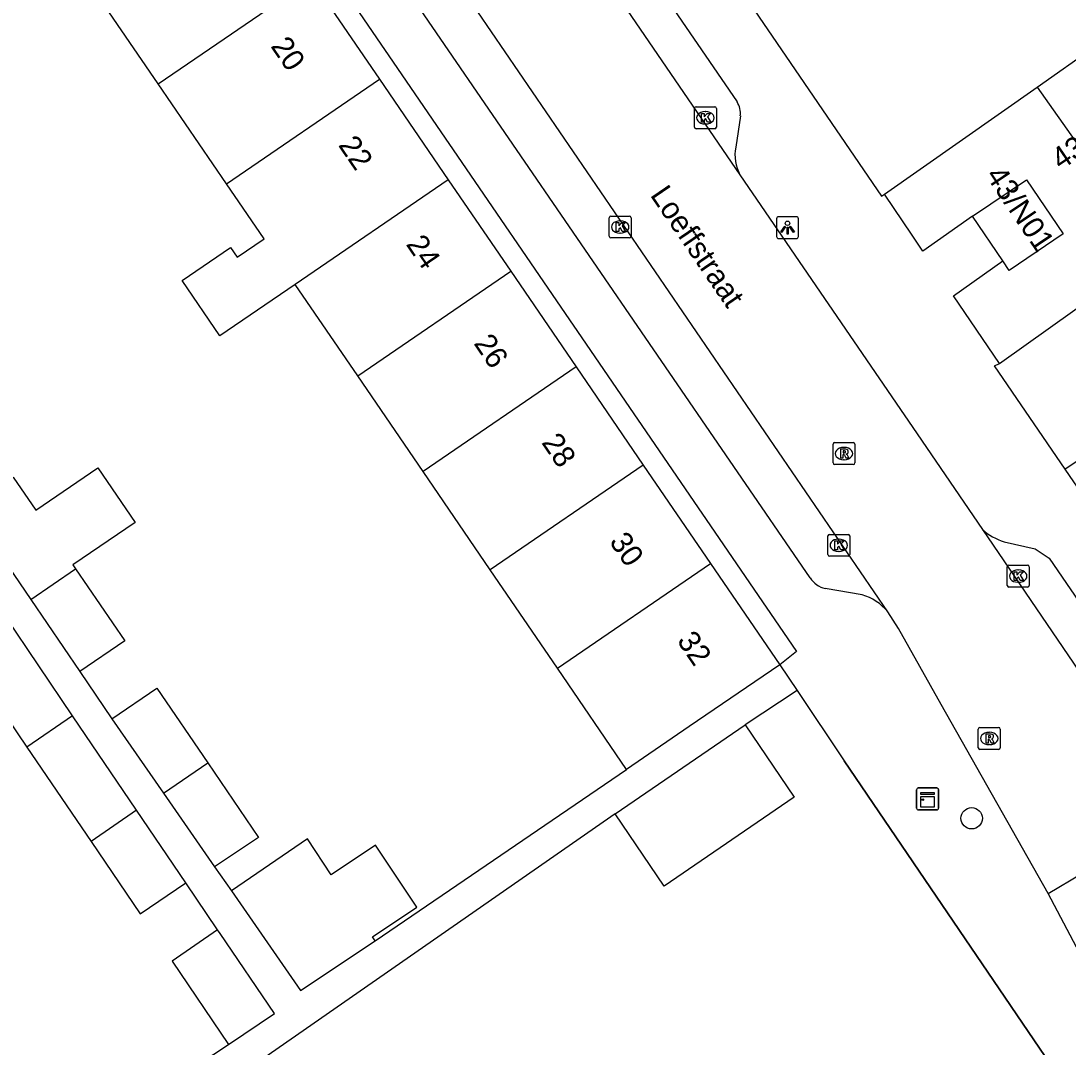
# Model space of a CAD drawing. Extents: x 157466 to 158888, y 383063 to 384677.
# Drawn here: x 158277.67 to 158325.5, y 383494.76 to 383541.63 of the extents above; entities that cross this region are included whole.
import ezdxf

# ---------------------------------------------------------------- set-up
doc = ezdxf.new("R2010")
doc.units = 0
for name, color, linetype in [('IMGEO_Boom', 7, 'Continuous'), ('IMGEO_Groenvoorziening', 7, 'Continuous'), ('IMGEO_Kast', 7, 'Continuous'), ('IMGEO_Kolk', 7, 'Continuous'), ('IMGEO_Lichtpunt', 7, 'Continuous'), ('IMGEO_Muur', 7, 'Continuous'), ('IMGEO_Openbare_ruimte_label', 7, 'Continuous'), ('IMGEO_Pand', 7, 'Continuous'), ('IMGEO_Pand_nummerreeks', 7, 'Continuous'), ('IMGEO_Rijbaan_lokaal_gesloten', 7, 'Continuous'), ('IMGEO_Rijbaan_lokaal_open', 7, 'Continuous'), ('IMGEO_Rioolput', 7, 'Continuous'), ('IMGEO_Voetpad_open', 7, 'Continuous')]:
    doc.layers.add(name, color=color, linetype=linetype)

msp = doc.modelspace()

# ---------------------------------------------------------------- linework, layer by layer
at = {"layer": 'IMGEO_Boom'}
msp.add_circle((158321.099, 383505.208), 0.489, dxfattribs=at)
at = {"layer": 'IMGEO_Groenvoorziening'}
msp.add_lwpolyline([(158317.112, 383533.721), (158324.092, 383538.6)], dxfattribs=at)
at = {"layer": 'IMGEO_Kast'}
for p, q in [((158318.586, 383505.666), (158318.586, 383506.507)), ((158318.586, 383506.507), (158318.586, 383505.666)), ((158318.661, 383506.591), (158319.502, 383506.591)), ((158319.502, 383506.591), (158318.661, 383506.591)), ((158319.586, 383506.516), (158319.586, 383505.675)), ((158319.586, 383505.675), (158319.586, 383506.516)), ((158319.511, 383505.591), (158318.67, 383505.591)), ((158318.67, 383505.591), (158319.511, 383505.591))]:
    msp.add_line(p, q, dxfattribs=at)
for points in [[(158318.781, 383506.381), (158319.381, 383506.381), (158319.381, 383506.296), (158318.781, 383506.296), (158318.781, 383506.381)], [(158318.781, 383506.206), (158319.381, 383506.206), (158319.381, 383505.717), (158318.781, 383505.717), (158318.781, 383506.206)]]:
    msp.add_lwpolyline(points, dxfattribs=at)
msp.add_circle((158318.865, 383506.055), 0.0377, dxfattribs=at)
for centre, start, end in [((158318.664, 383506.513), 92.4484, 184.2845), ((158318.664, 383506.513), 92.4484, 184.2845), ((158319.508, 383506.513), 2.4484, 94.2845), ((158319.508, 383506.513), 2.4484, 94.2845), ((158318.664, 383505.669), 182.4484, 274.2845), ((158318.664, 383505.669), 182.4484, 274.2845), ((158319.508, 383505.669), 272.4484, 4.2845), ((158319.508, 383505.669), 272.4484, 4.2845)]:
    msp.add_arc(centre, 0.0779, start, end, dxfattribs=at)
at = {"layer": 'IMGEO_Kolk'}
for p, q in [((158308.435, 383536.778), (158308.435, 383537.63)), ((158308.51, 383537.704), (158309.362, 383537.704)), ((158309.436, 383537.63), (158309.436, 383536.778)), ((158308.923, 383537.484), (158308.948, 383537.484)), ((158309.362, 383536.704), (158308.51, 383536.704)), ((158308.946, 383536.924), (158308.921, 383536.924)), ((158304.541, 383531.789), (158304.541, 383532.641)), ((158304.616, 383532.715), (158305.468, 383532.715)), ((158305.029, 383532.495), (158305.054, 383532.495)), ((158305.542, 383532.641), (158305.542, 383531.789)), ((158305.052, 383531.935), (158305.027, 383531.935)), ((158305.468, 383531.715), (158304.616, 383531.715)), ((158314.529, 383517.25), (158314.529, 383518.102)), ((158314.604, 383518.176), (158315.456, 383518.176)), ((158315.017, 383517.956), (158315.042, 383517.956)), ((158315.53, 383518.102), (158315.53, 383517.25)), ((158315.456, 383517.176), (158314.604, 383517.176)), ((158315.04, 383517.396), (158315.015, 383517.396)), ((158322.724, 383515.843), (158322.724, 383516.695)), ((158322.799, 383516.769), (158323.651, 383516.769)), ((158323.212, 383516.549), (158323.237, 383516.549)), ((158323.725, 383516.695), (158323.725, 383515.843)), ((158323.651, 383515.769), (158322.799, 383515.769)), ((158323.235, 383515.989), (158323.21, 383515.989))]:
    msp.add_line(p, q, dxfattribs=at)
for points in [[(158308.435, 383536.778), (158308.435, 383537.63)], [(158308.51, 383537.704), (158309.362, 383537.704)], [(158309.436, 383537.63), (158309.436, 383536.778)], [(158308.756, 383537.404), (158308.879, 383537.404), (158308.879, 383537.253), (158309.009, 383537.404), (158309.173, 383537.404), (158309.027, 383537.253), (158309.18, 383537.004), (158309.028, 383537.004), (158308.943, 383537.168), (158308.879, 383537.101), (158308.879, 383537.004), (158308.756, 383537.004), (158308.756, 383537.404)], [(158309.362, 383536.704), (158308.51, 383536.704)], [(158304.541, 383531.789), (158304.541, 383532.641)], [(158304.616, 383532.715), (158305.468, 383532.715)], [(158304.862, 383532.415), (158304.985, 383532.415), (158304.985, 383532.264), (158305.115, 383532.415), (158305.279, 383532.415), (158305.133, 383532.264), (158305.286, 383532.015), (158305.134, 383532.015), (158305.049, 383532.179), (158304.985, 383532.112), (158304.985, 383532.015), (158304.862, 383532.015), (158304.862, 383532.415)], [(158305.542, 383532.641), (158305.542, 383531.789)], [(158305.468, 383531.715), (158304.616, 383531.715)], [(158314.529, 383517.25), (158314.529, 383518.102)], [(158314.604, 383518.176), (158315.456, 383518.176)], [(158315.53, 383518.102), (158315.53, 383517.25)], [(158314.85, 383517.876), (158314.973, 383517.876), (158314.973, 383517.725), (158315.103, 383517.876), (158315.267, 383517.876), (158315.121, 383517.725), (158315.274, 383517.476), (158315.122, 383517.476), (158315.037, 383517.64), (158314.973, 383517.573), (158314.973, 383517.476), (158314.85, 383517.476), (158314.85, 383517.876)], [(158315.456, 383517.176), (158314.604, 383517.176)], [(158322.724, 383515.843), (158322.724, 383516.695)], [(158322.799, 383516.769), (158323.651, 383516.769)], [(158323.725, 383516.695), (158323.725, 383515.843)], [(158323.045, 383516.469), (158323.168, 383516.469), (158323.168, 383516.318), (158323.298, 383516.469), (158323.462, 383516.469), (158323.316, 383516.318), (158323.469, 383516.069), (158323.317, 383516.069), (158323.232, 383516.233), (158323.168, 383516.166), (158323.168, 383516.069), (158323.045, 383516.069), (158323.045, 383516.469)], [(158323.651, 383515.769), (158322.799, 383515.769)]]:
    msp.add_lwpolyline(points, dxfattribs=at)
for centre, start, end in [((158308.512, 383537.628), 91.552, 178.448), ((158308.512, 383537.628), 91.552, 178.448), ((158309.36, 383537.628), 1.552, 88.448), ((158309.36, 383537.628), 1.552, 88.448), ((158308.512, 383536.78), 181.552, 268.448), ((158308.512, 383536.78), 181.552, 268.448), ((158309.36, 383536.78), 271.552, 358.448), ((158309.36, 383536.78), 271.552, 358.448), ((158304.618, 383532.639), 91.552, 178.448), ((158304.618, 383532.639), 91.552, 178.448), ((158305.466, 383532.639), 1.552, 88.448), ((158305.466, 383532.639), 1.552, 88.448), ((158304.618, 383531.791), 181.552, 268.448), ((158304.618, 383531.791), 181.552, 268.448), ((158305.466, 383531.791), 271.552, 358.448), ((158305.466, 383531.791), 271.552, 358.448), ((158314.606, 383518.1), 91.552, 178.448), ((158314.606, 383518.1), 91.552, 178.448), ((158315.454, 383518.1), 1.552, 88.448), ((158315.454, 383518.1), 1.552, 88.448), ((158314.606, 383517.252), 181.552, 268.448), ((158314.606, 383517.252), 181.552, 268.448), ((158315.454, 383517.252), 271.552, 358.448), ((158315.454, 383517.252), 271.552, 358.448), ((158322.801, 383516.693), 91.552, 178.448), ((158322.801, 383516.693), 91.552, 178.448), ((158323.649, 383516.693), 1.552, 88.448), ((158323.649, 383516.693), 1.552, 88.448), ((158322.801, 383515.845), 181.552, 268.448), ((158322.801, 383515.845), 181.552, 268.448), ((158323.649, 383515.845), 271.552, 358.448), ((158323.649, 383515.845), 271.552, 358.448)]:
    msp.add_arc(centre, 0.0765, start, end, dxfattribs=at)
for centre, major_axis, ratio, start_param, end_param in [((158308.922, 383537.204), (-0.387, 0.002), 0.722429, 4.712389, 7.853982), ((158308.947, 383537.204), (-0.39, 0.002), 0.717154, 1.570796, 4.712389), ((158305.028, 383532.215), (-0.387, 0.002), 0.722429, 4.712389, 7.853982), ((158305.053, 383532.215), (-0.39, 0.002), 0.717154, 1.570796, 4.712389), ((158315.016, 383517.676), (-0.387, 0.002), 0.722429, 4.712389, 7.853982), ((158315.041, 383517.676), (-0.39, 0.002), 0.717154, 1.570796, 4.712389), ((158323.211, 383516.269), (-0.387, 0.002), 0.722429, 4.712389, 7.853982), ((158323.236, 383516.269), (-0.39, 0.002), 0.717154, 1.570796, 4.712389)]:
    msp.add_ellipse(centre, major_axis=major_axis, ratio=ratio, start_param=start_param, end_param=end_param, dxfattribs=at)
at = {"layer": 'IMGEO_Lichtpunt'}
for p, q in [((158312.187, 383532.59), (158312.187, 383531.783)), ((158312.187, 383532.59), (158312.187, 383531.783)), ((158313.089, 383532.685), (158312.281, 383532.685)), ((158313.089, 383532.685), (158312.281, 383532.685)), ((158313.183, 383531.783), (158313.183, 383532.59)), ((158313.183, 383531.783), (158313.183, 383532.59)), ((158312.281, 383531.689), (158313.089, 383531.689)), ((158312.281, 383531.689), (158313.089, 383531.689))]:
    msp.add_line(p, q, dxfattribs=at)
for points in [[(158312.561, 383532.254), (158312.6, 383532.226), (158312.412, 383531.964), (158312.374, 383531.991), (158312.561, 383532.254)], [(158312.663, 383532.206), (158312.71, 383532.206), (158312.71, 383531.884), (158312.663, 383531.884), (158312.663, 383532.206)], [(158312.773, 383532.226), (158312.811, 383532.253), (158312.998, 383531.991), (158312.959, 383531.963), (158312.773, 383532.226)]]:
    msp.add_lwpolyline(points, dxfattribs=at)
msp.add_circle((158312.686, 383532.388), 0.0994, dxfattribs=at)
for centre, start, end in [((158312.281, 383532.59), 90, 180), ((158312.281, 383532.59), 90, 180), ((158313.089, 383532.59), 0, 90), ((158313.089, 383532.59), 0, 90), ((158312.281, 383531.783), 180, 270), ((158312.281, 383531.783), 180, 270), ((158313.089, 383531.783), 270, 0), ((158313.089, 383531.783), 270, 360)]:
    msp.add_arc(centre, 0.0946, start, end, dxfattribs=at)
at = {"layer": 'IMGEO_Muur'}
msp.add_lwpolyline([(158328.14, 383488.9), (158315.267, 383507.828)], dxfattribs=at)
at = {"layer": 'IMGEO_Pand'}
for points in [[(158283.933, 383538.753), (158280.582, 383543.656), (158283.45, 383545.616), (158287.578, 383548.437), (158290.929, 383543.534)], [(158283.933, 383538.753), (158290.929, 383543.534)], [(158290.929, 383543.534), (158294.049, 383538.968)], [(158324.092, 383538.6), (158326.72, 383540.466)], [(158287.053, 383534.187), (158283.933, 383538.753)], [(158287.053, 383534.187), (158294.049, 383538.968)], [(158294.049, 383538.968), (158297.19, 383534.373)], [(158324.092, 383538.6), (158327.714, 383533.471)], [(158297.19, 383534.373), (158290.193, 383529.591)], [(158297.19, 383534.373), (158300.046, 383530.193)], [(158321.142, 383532.711), (158323.601, 383534.375), (158325.278, 383531.897), (158322.819, 383530.233), (158322.521, 383530.674)], [(158290.193, 383529.591), (158286.757, 383527.243), (158285.029, 383529.772), (158287.238, 383531.283), (158287.547, 383530.831), (158288.773, 383531.67), (158287.053, 383534.187)], [(158322.521, 383530.674), (158321.142, 383532.711)], [(158293.05, 383525.411), (158300.046, 383530.193)], [(158300.046, 383530.193), (158303.032, 383525.823)], [(158293.05, 383525.411), (158290.193, 383529.591)], [(158303.032, 383525.823), (158296.036, 383521.042)], [(158303.032, 383525.823), (158306.099, 383521.336)], [(158296.036, 383521.042), (158293.05, 383525.411)], [(158306.099, 383521.336), (158299.103, 383516.553)], [(158306.099, 383521.336), (158309.168, 383516.846)], [(158275.263, 383519.387), (158277.317, 383520.791), (158278.343, 383519.283), (158281.174, 383521.217), (158282.878, 383518.722), (158280.043, 383516.785), (158280.166, 383516.604)], [(158299.103, 383516.553), (158296.036, 383521.042)], [(158275.263, 383519.387), (158278.112, 383515.201)], [(158280.026, 383509.887), (158275.386, 383516.733), (158273.296, 383515.317)], [(158278.112, 383515.201), (158280.166, 383516.604)], [(158280.166, 383516.604), (158282.41, 383513.308), (158280.356, 383511.905)], [(158302.171, 383512.064), (158299.103, 383516.553)], [(158302.171, 383512.064), (158309.168, 383516.846)], [(158309.168, 383516.846), (158312.329, 383512.22)], [(158273.296, 383515.317), (158277.943, 383508.46)], [(158278.112, 383515.201), (158280.356, 383511.905)], [(158312.329, 383512.22), (158308.201, 383509.4), (158305.332, 383507.439)], [(158305.332, 383507.439), (158302.171, 383512.064)], [(158281.822, 383509.753), (158283.875, 383511.156), (158286.203, 383507.734)], [(158280.026, 383509.887), (158277.943, 383508.46)], [(158282.95, 383505.573), (158280.026, 383509.887)], [(158281.822, 383509.753), (158284.181, 383506.351)], [(158310.753, 383509.472), (158312.993, 383506.178), (158307.055, 383502.113), (158304.815, 383505.407)], [(158304.815, 383505.407), (158310.753, 383509.472)], [(158277.943, 383508.46), (158280.867, 383504.146)], [(158284.181, 383506.351), (158286.203, 383507.734)], [(158286.203, 383507.734), (158288.526, 383504.322), (158286.513, 383502.989)], [(158284.181, 383506.351), (158286.513, 383502.989)], [(158282.95, 383505.573), (158280.867, 383504.146)], [(158285.192, 383502.264), (158282.95, 383505.573)], [(158280.867, 383504.146), (158283.11, 383500.837), (158285.192, 383502.264)], [(158293.847, 383499.602), (158293.72, 383499.793), (158295.752, 383501.14), (158293.87, 383503.977), (158291.839, 383502.631), (158290.757, 383504.263), (158287.278, 383501.886)], [(158287.278, 383501.886), (158290.432, 383497.339), (158293.847, 383499.602)], [(158286.652, 383500.11), (158284.57, 383498.683), (158287.155, 383494.87)], [(158287.155, 383494.87), (158289.243, 383496.286), (158286.766, 383499.942), (158286.652, 383500.11)]]:
    msp.add_lwpolyline(points, dxfattribs=at)
at = {"layer": 'IMGEO_Rijbaan_lokaal_gesloten'}
for points in [[(158324.601, 383501.77), (158329.21, 383504.517)], [(158328.479, 383494.41), (158324.601, 383501.77)]]:
    msp.add_lwpolyline(points, dxfattribs=at)
at = {"layer": 'IMGEO_Rijbaan_lokaal_open'}
for points in [[(158302.597, 383546.178), (158310.512, 383534.601)], [(158317.262, 383514.634), (158297.921, 383542.978)], [(158310.512, 383534.601), (158318.603, 383522.768), (158321.589, 383518.398)], [(158322.372, 383525.976), (158328.039, 383530.014), (158328.853, 383532.121), (158327.714, 383533.471)], [(158325.365, 383521.154), (158322.136, 383525.869), (158322.372, 383525.976)], [(158330.99, 383524.879), (158325.365, 383521.154)], [(158321.589, 383518.398), (158330.4, 383505.47)], [(158324.601, 383501.77), (158319.706, 383510.41), (158317.755, 383513.875), (158317.262, 383514.634)]]:
    msp.add_lwpolyline(points, dxfattribs=at)
at = {"layer": 'IMGEO_Rioolput'}
for p, q in [((158314.765, 383521.44), (158314.765, 383522.292)), ((158314.84, 383522.366), (158315.692, 383522.366)), ((158315.766, 383522.292), (158315.766, 383521.44)), ((158315.253, 383522.146), (158315.278, 383522.146)), ((158315.692, 383521.366), (158314.84, 383521.366)), ((158315.276, 383521.586), (158315.251, 383521.586)), ((158321.477, 383509.353), (158322.329, 383509.353)), ((158321.402, 383508.427), (158321.402, 383509.279)), ((158321.89, 383509.133), (158321.915, 383509.133)), ((158322.403, 383509.279), (158322.403, 383508.427)), ((158321.913, 383508.573), (158321.888, 383508.573)), ((158322.329, 383508.353), (158321.477, 383508.353))]:
    msp.add_line(p, q, dxfattribs=at)
for points in [[(158314.765, 383521.44), (158314.765, 383522.292)], [(158314.84, 383522.366), (158315.692, 383522.366)], [(158315.766, 383522.292), (158315.766, 383521.44)], [(158315.354, 383522.064), (158315.102, 383522.066), (158315.102, 383521.666)], [(158315.102, 383521.666), (158315.226, 383521.666), (158315.226, 383521.828), (158315.237, 383521.828)], [(158315.28, 383521.985), (158315.226, 383521.985), (158315.226, 383521.904)], [(158315.226, 383521.904), (158315.278, 383521.904)], [(158315.284, 383521.799), (158315.355, 383521.666), (158315.495, 383521.666), (158315.43, 383521.792)], [(158315.692, 383521.366), (158314.84, 383521.366)], [(158321.477, 383509.353), (158322.329, 383509.353)], [(158321.402, 383508.427), (158321.402, 383509.279)], [(158321.991, 383509.051), (158321.739, 383509.053), (158321.739, 383508.653)], [(158321.917, 383508.972), (158321.863, 383508.972), (158321.863, 383508.891)], [(158321.863, 383508.891), (158321.915, 383508.891)], [(158322.403, 383509.279), (158322.403, 383508.427)], [(158321.739, 383508.653), (158321.863, 383508.653), (158321.863, 383508.815), (158321.874, 383508.815)], [(158321.921, 383508.786), (158321.992, 383508.653), (158322.132, 383508.653), (158322.067, 383508.779)], [(158322.329, 383508.353), (158321.477, 383508.353)]]:
    msp.add_lwpolyline(points, dxfattribs=at)
for centre, radius, start, end in [((158314.842, 383522.29), 0.0765, 91.552, 178.448), ((158314.842, 383522.29), 0.0765, 91.552, 178.448), ((158315.69, 383522.29), 0.0765, 1.552, 88.448), ((158315.69, 383522.29), 0.0765, 1.552, 88.448), ((158315.236, 383521.775), 0.0533, 26.0293, 88.6989), ((158315.262, 383522.093), 0.19, 274.7715, 282.9687), ((158315.286, 383521.889), 0.0964, 77.0061, 93.1865), ((158315.3, 383521.946), 0.0378, 276.6634, 79.6772), ((158315.353, 383521.954), 0.109, 350.3612, 89.416), ((158315.351, 383521.954), 0.112, 277.5842, 350.9817), ((158315.335, 383521.739), 0.108, 29.5134, 73.7905), ((158314.842, 383521.442), 0.0765, 181.552, 268.448), ((158314.842, 383521.442), 0.0765, 181.552, 268.448), ((158315.69, 383521.442), 0.0765, 271.552, 358.448), ((158315.69, 383521.442), 0.0765, 271.552, 358.448), ((158321.479, 383509.277), 0.0765, 91.552, 178.448), ((158321.479, 383509.277), 0.0765, 91.552, 178.448), ((158322.327, 383509.277), 0.0765, 1.552, 88.448), ((158322.327, 383509.277), 0.0765, 1.552, 88.448), ((158321.899, 383509.08), 0.19, 274.7715, 282.9687), ((158321.923, 383508.876), 0.0964, 77.0061, 93.1865), ((158321.937, 383508.933), 0.0378, 276.6634, 79.6772), ((158321.99, 383508.941), 0.109, 350.3612, 89.416), ((158321.988, 383508.941), 0.112, 277.5842, 350.9817), ((158321.479, 383508.429), 0.0765, 181.552, 268.448), ((158321.479, 383508.429), 0.0765, 181.552, 268.448), ((158321.873, 383508.762), 0.0533, 26.0293, 88.6989), ((158321.972, 383508.726), 0.108, 29.5134, 73.7905), ((158322.327, 383508.429), 0.0765, 271.552, 358.448), ((158322.327, 383508.429), 0.0765, 271.552, 358.448)]:
    msp.add_arc(centre, radius, start, end, dxfattribs=at)
for centre, major_axis, ratio, start_param, end_param in [((158315.252, 383521.866), (-0.387, 0.002), 0.722429, 4.712389, 7.853982), ((158315.277, 383521.866), (-0.39, 0.002), 0.717154, 1.570796, 4.712389), ((158321.889, 383508.853), (-0.387, 0.002), 0.722429, 4.712389, 7.853982), ((158321.914, 383508.853), (-0.39, 0.002), 0.717154, 1.570796, 4.712389)]:
    msp.add_ellipse(centre, major_axis=major_axis, ratio=ratio, start_param=start_param, end_param=end_param, dxfattribs=at)
at = {"layer": 'IMGEO_Voetpad_open'}
for points in [[(158280.654, 383586.674), (158297.815, 383561.626), (158297.69, 383561.544), (158301.237, 383556.346), (158301.401, 383556.432), (158316.985, 383533.617), (158317.112, 383533.721)], [(158287.042, 383550.909), (158313.103, 383512.83), (158312.329, 383512.22)], [(158313.727, 383516.189), (158292.804, 383546.711), (158292.643, 383547.407), (158293.059, 383548.952)], [(158301.792, 383548.262), (158302.808, 383548.999), (158310.383, 383537.936)], [(158310.531, 383537.29), (158310.321, 383535.858)], [(158321.142, 383532.711), (158318.872, 383531.117), (158318.38, 383531.84), (158317.112, 383533.721)], [(158322.372, 383525.976), (158320.263, 383529.073), (158322.521, 383530.674)], [(158333.845, 383508.772), (158325.365, 383521.154)], [(158322.582, 383517.838), (158324.002, 383517.514), (158324.632, 383517.094), (158330.283, 383508.835)], [(158316.093, 383515.417), (158314.413, 383515.705)], [(158312.329, 383512.22), (158313.131, 383511.049)], [(158280.356, 383511.905), (158281.822, 383509.753)], [(158313.131, 383511.049), (158310.753, 383509.472)], [(158313.131, 383511.049), (158315.267, 383507.828), (158328.14, 383488.9), (158329.023, 383482.285)], [(158293.847, 383499.602), (158305.332, 383507.439)], [(158304.815, 383505.407), (158282.605, 383489.969)], [(158286.513, 383502.989), (158287.278, 383501.886)], [(158286.652, 383500.11), (158285.192, 383502.264)], [(158274.714, 383486.682), (158287.155, 383494.87)]]:
    msp.add_lwpolyline(points, dxfattribs=at)
for centre, radius, start, end in [((158309.48, 383537.389), 1.055, 354.6061, 31.2017), ((158312.149, 383535.493), 1.864, 168.7044, 208.5755), ((158323.312, 383520.292), 2.561, 227.7168, 253.4417), ((158314.611, 383516.714), 1.028, 210.6911, 258.8999), ((158315.416, 383513.142), 2.374, 38.9463, 73.4251)]:
    msp.add_arc(centre, radius, start, end, dxfattribs=at)

# ---------------------------------------------------------------- texts
at = {"layer": 'IMGEO_Openbare_ruimte_label'}
msp.add_text('Loeffstraat', height=1, rotation=304.3256, dxfattribs=at).set_placement((158306.385, 383533.671))
at = {"layer": 'IMGEO_Pand_nummerreeks'}
for s, rotation, p in [('20', 304.349, (158289.047, 383540.475)), ('43/G01', 34.1031, (158325.173, 383534.787)), ('22', 304.349, (158292.137, 383535.953)), ('43/N01', 303.9017, (158321.708, 383534.569)), ('24', 304.349, (158295.232, 383531.424)), ('26', 304.349, (158298.326, 383526.897)), ('28', 304.349, (158301.422, 383522.367)), ('30', 304.349, (158304.516, 383517.839)), ('32', 304.349, (158307.607, 383513.317))]:
    msp.add_text(s, height=1, rotation=rotation, dxfattribs=at).set_placement(p)

doc.saveas('drawing.dxf')
